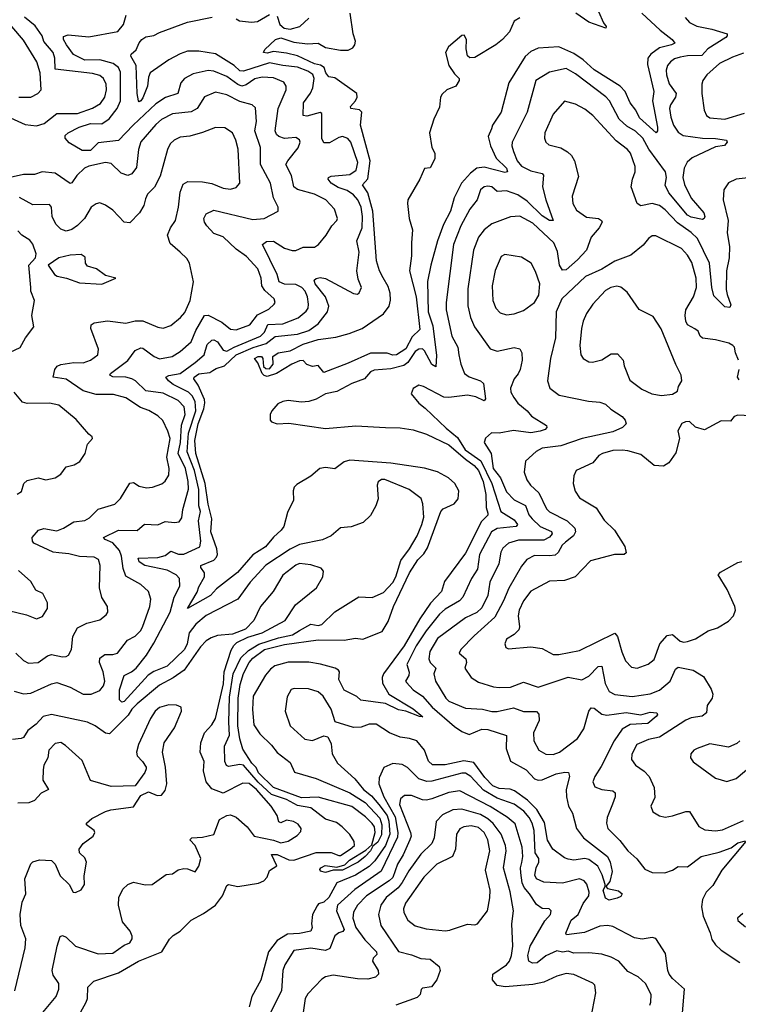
# Model space of a CAD drawing. Extents: x 1954678 to 2060275, y 904822 to 1016299.
# Tile 312 of 467: x 1997085 to 2000937, y 984753 to 990031. Entities that reach past the tile are written whole.
import ezdxf

# ---------------------------------------------------------------- set-up
doc = ezdxf.new("R2010")
doc.units = 0

msp = doc.modelspace()

# ---------------------------------------------------------------- linework, layer by layer
at = {"layer": '0CON20XD'}
for points in [[(1996975, 989532), (1997115, 989468.8), (1997175, 989462.5), (1997216.7, 989475), (1997285, 989527.8), (1997395, 989528.7), (1997475, 989556.1), (1997518.3, 989581.7), (1997542, 989615), (1997550, 989655), (1997548.1, 989685), (1997535.2, 989715.2), (1997515, 989732), (1997475, 989741.9), (1997274.8, 989764.8), (1997274, 989825), (1997263.8, 989855), (1997215, 989913.1), (1997205.2, 989945), (1997168.4, 989998.4), (1997110.3, 990045)], [(1997080, 989615), (1997144.5, 989615.5), (1997182, 989635), (1997200.8, 989655), (1997195.4, 989745), (1997178, 989805), (1997105, 989920), (1996990.8, 990055)], [(1997372.7, 984637.3), (1997441.8, 984765), (1997449.2, 984785), (1997450, 984845), (1997483.2, 984876.8), (1997615, 984921.4), (1997722.5, 984985), (1997846.9, 985035), (1997887.8, 985102.2), (1997907.2, 985122.8), (1997945, 985145.6), (1998004.2, 985205), (1998070.4, 985239.6), (1998134.7, 985285), (1998171.6, 985335), (1998195, 985390.8), (1998205, 985395.6), (1998255, 985384.5), (1998365, 985402.4), (1998392.9, 985415), (1998410.9, 985435), (1998425, 985471.2), (1998463.3, 985495), (1998434.6, 985555.4), (1998464.6, 985555.4), (1998528.4, 985528.4), (1998555, 985525.5), (1998675, 985566.2), (1998755, 985567.3), (1998795, 985550), (1998805, 985551.1), (1998856.8, 985585), (1998880, 985605), (1998878.6, 985625), (1998855, 985663.8), (1998814.2, 985705), (1998783, 985727), (1998725, 985744.8), (1998645.5, 985805.5), (1998575, 985819.7), (1998515, 985850.9), (1998435, 985877.1), (1998363.9, 985943.9), (1998285, 986034.8), (1998265, 986038.4), (1998205, 986027.1), (1998193.6, 986033.6), (1998185.2, 986055), (1998183.1, 986136.9), (1998210.5, 986195), (1998205.8, 986265), (1998210.2, 986399.8), (1998230.1, 986525), (1998270.3, 986609.7), (1998311.2, 986648.8), (1998367.2, 986682.8), (1998471.8, 986718.2), (1998546.7, 986733.3), (1998585, 986756.5), (1998645, 986791.6), (1998685, 986784.3), (1998705, 986788.2), (1998773.5, 986856.5), (1998903.3, 986936.7), (1998975, 986933.1), (1999035, 986960), (1999085, 987013.9), (1999100.9, 987045), (1999127.8, 987132.2), (1999175, 987195.4), (1999215, 987264.4), (1999241.2, 987325), (1999250.5, 987365), (1999246.2, 987436.2), (1999236.9, 987465), (1999173.1, 987513.1), (1999043.2, 987566.8), (1999025, 987566.9), (1999005.7, 987554.3), (1999001.4, 987535), (1999007.4, 987462.6), (1998994.5, 987425.5), (1998965, 987373.8), (1998926.2, 987335), (1998862.5, 987312.5), (1998805, 987307.1), (1998754.4, 987265), (1998708, 987242), (1998585, 987217.6), (1998535, 987192), (1998405, 987106.8), (1998321.1, 987015), (1998254.5, 986925), (1998085, 986837.3), (1998028.8, 986791.2), (1997993.7, 986745), (1997982.1, 986685), (1997968.7, 986655), (1997875, 986565.7), (1997803.6, 986536.4), (1997773.2, 986516.8), (1997645, 986375.5), (1997632.8, 986372.8), (1997619.5, 986385), (1997620.4, 986439.6), (1997644.6, 986515), (1997685, 986534.4), (1997709, 986555), (1997765, 986624.7), (1997805, 986689.3), (1997891.6, 986855), (1997912.3, 986935), (1997942.8, 986995), (1997940.9, 987035), (1997924.6, 987055), (1997875, 987080.8), (1997755.6, 987105), (1997725, 987124), (1997720, 987145), (1997825, 987148.6), (1997865, 987159.4), (1997895, 987181.3), (1997935.9, 987165.9), (1997965, 987166.4), (1998050.8, 987205), (1998057, 987235), (1998043.3, 987345), (1998054.8, 987395), (1998045.8, 987425.8), (1998045, 987512.5), (1998021.9, 987615), (1997982.1, 987715), (1997990.4, 987815), (1998028.5, 987935), (1998026.4, 987985), (1998010.4, 988015), (1997990.2, 988035), (1997908.4, 988075), (1997882.6, 988095), (1997869.1, 988115), (1997885, 988124.2), (1997945, 988134.8), (1998025, 988192.4), (1998073.1, 988235), (1998089.5, 988290.5), (1998115, 988313.1), (1998125, 988314.6), (1998145, 988304.6), (1998175, 988258.9), (1998195, 988253.8), (1998233.9, 988276.1), (1998375.3, 988334.7), (1998396.9, 988355), (1998415, 988397.7), (1998495, 988399.6), (1998577.9, 988432.1), (1998621, 988469), (1998631.8, 988485), (1998633.8, 988505), (1998627.7, 988545), (1998615.9, 988575), (1998597.6, 988595), (1998565, 988611.3), (1998505, 988613.8), (1998475.4, 988625), (1998465.2, 988665), (1998387.1, 988825), (1998408.8, 988841.2), (1998445, 988843.2), (1998505, 988805.9), (1998545, 988792.9), (1998565.7, 988794.3), (1998605, 988811.2), (1998665, 988811.5), (1998686.5, 988825), (1998728.2, 988875), (1998759.1, 988925), (1998785.9, 988954.1), (1998787.9, 988965), (1998772.1, 989015), (1998725.5, 989065), (1998665, 989094.7), (1998575, 989120.7), (1998553.8, 989135), (1998542.5, 989195), (1998512.3, 989255), (1998521.8, 989275), (1998577, 989343), (1998589.1, 989375), (1998585, 989387.1), (1998565, 989398.8), (1998525, 989396.3), (1998505, 989394.7), (1998474.4, 989405), (1998462.3, 989415), (1998454.7, 989435), (1998470.6, 989555), (1998513.1, 989655), (1998513.6, 989675), (1998501.1, 989695), (1998445, 989719.8), (1998385, 989723), (1998345, 989713.4), (1998299.2, 989680.8), (1998275, 989675.2), (1998255, 989683.4), (1998196.3, 989726.3), (1998125, 989754.7), (1998095, 989758.4), (1998015, 989740), (1997967.8, 989715), (1997948.1, 989691.9), (1997932.2, 989635), (1997866.3, 989613.7), (1997815, 989578.8), (1997693, 989465), (1997615, 989382.7), (1997505, 989370.7), (1997465, 989329.3), (1997419.7, 989329.7), (1997351, 989371), (1997329.1, 989395), (1997329.4, 989410.6), (1997344.3, 989425), (1997404.9, 989455.1), (1997465, 989474.8), (1997525, 989472), (1997565, 989499.4), (1997608, 989555), (1997625.6, 989595), (1997625, 989748.8), (1997614.7, 989775), (1997586.2, 989796.2), (1997515, 989815.8), (1997433.5, 989813.5), (1997374.4, 989844.4), (1997335.3, 989895), (1997319.6, 989925), (1997320.2, 989939.8), (1997345, 989950), (1997455, 989939), (1997611.9, 989968.1), (1997641.2, 990005), (1997655.2, 990055)], [(1998107.8, 986945), (1997984.3, 986875), (1998037.2, 986962.8), (1998045, 986990.5), (1998075.3, 987045), (1998075.4, 987065), (1998055.7, 987095), (1998055.7, 987105), (1998125.6, 987134.4), (1998140.6, 987149.4), (1998145.2, 987164.8), (1998141, 987195), (1998108.9, 987285), (1998115.2, 987355), (1998094.6, 987434.6), (1998079.4, 987545), (1998030.1, 987705), (1998024.3, 987775.7), (1998041.3, 987865), (1998072, 987945), (1998077.5, 987977.5), (1998075.3, 987995.3), (1998042.5, 988072.5), (1998017.8, 988105), (1998020, 988115), (1998045, 988133), (1998105, 988140.3), (1998120.3, 988149.7), (1998138.1, 988161.9), (1998183.5, 988175), (1998245, 988233.8), (1998336.6, 988273.4), (1998405.4, 988294.6), (1998455, 988332.8), (1998575, 988344.5), (1998635.1, 988364.9), (1998685, 988400.5), (1998734.8, 988465.2), (1998742.4, 988495), (1998724.3, 988545), (1998668.2, 988615), (1998664.4, 988635), (1998675, 988642.9), (1998695, 988648.2), (1998725, 988642.9), (1998875, 988563.2), (1998895, 988560), (1998905, 988565.8), (1998918, 988595), (1998900, 988640), (1998892.9, 988685), (1998905.3, 988785), (1998893.1, 988845), (1998920, 988915), (1998923.2, 988975), (1998915.1, 989025.1), (1998898, 989065), (1998875, 989091.4), (1998841.1, 989115), (1998791.5, 989131.5), (1998754.7, 989155), (1998739.3, 989175), (1998740.5, 989185), (1998755, 989191.8), (1998855, 989200), (1998888.7, 989225), (1998896.9, 989265), (1998859.6, 989375), (1998844, 989394), (1998815, 989404.4), (1998795, 989400), (1998745, 989370), (1998715, 989370), (1998704.7, 989394.7), (1998705, 989527.5), (1998695, 989534), (1998625, 989513.1), (1998605, 989516.7), (1998606.6, 989585), (1998643.7, 989636.3), (1998656.6, 989665), (1998664.3, 989715), (1998657.2, 989737.2), (1998630.4, 989755), (1998575, 989776.7), (1998495, 989784.6), (1998425, 989799.9), (1998285.1, 989754.9), (1998265, 989756.5), (1998234.8, 989785), (1998135, 989848), (1998045, 989862.7), (1997985, 989861.8), (1997945, 989848.4), (1997884.5, 989815), (1997784.5, 989745), (1997775, 989723.3), (1997770, 989675), (1997745, 989611.9), (1997735, 989595.7), (1997725, 989590), (1997721.9, 989595), (1997714.7, 989635), (1997709.7, 989785), (1997680.8, 989835), (1997682, 989845), (1997710.2, 989869.8), (1997725, 989907.1), (1997740, 989925), (1997761.7, 989938.3), (1997805, 989945.7), (1997835, 989962.8), (1997985, 990018.1), (1998116.4, 990043.6)], [(2000420, 990065), (2000517.3, 989975), (2000582.5, 989925), (2000597.5, 989905), (2000578.8, 989895), (2000515, 989880), (2000467.8, 989845), (2000451.9, 989825), (2000450.9, 989790.9), (2000484, 989645), (2000476.3, 989595), (2000503.6, 989455), (2000504.5, 989435), (2000496.5, 989423.5), (2000407.7, 989505), (2000386.9, 989545), (2000356.7, 989585), (2000330, 989645), (2000304.3, 989674.3), (2000165, 989761.2), (2000105, 989816.1), (2000055, 989850.2), (1999975, 989884.3), (1999865, 989878.8), (1999825, 989860.4), (1999795, 989832.7), (1999707.1, 989692.9), (1999665.4, 989535), (1999619.6, 989465), (1999613.6, 989445), (1999596.7, 989405), (1999608.8, 989355), (1999639, 989289), (1999695.3, 989235), (1999700, 989215), (1999685, 989212.1), (1999575, 989239.5), (1999535, 989235.4), (1999501.7, 989208.3), (1999453.3, 989155), (1999413.5, 989075), (1999393.4, 989005), (1999356.8, 988933.2), (1999324.5, 988845.5), (1999288.2, 988715), (1999271.8, 988628.2), (1999273.7, 988465), (1999300.1, 988390.1), (1999318.6, 988231.4), (1999315, 988170), (1999295, 988181.8), (1999279.6, 988209.6), (1999255, 988256.1), (1999245, 988265.9), (1999225, 988265.2), (1999205, 988252.7), (1999166, 988194), (1999145, 988177.6), (1999075, 988159.3), (1998985, 988152.5), (1998965, 988143.1), (1998933.6, 988106.4), (1998865, 988079.8), (1998785, 988037.8), (1998725, 988026.1), (1998675, 987997.1), (1998635, 987984.8), (1998595, 987981), (1998525, 987989.3), (1998496.4, 987983.6), (1998468.2, 987971.8), (1998436.9, 987935), (1998426.9, 987915), (1998426.9, 987885), (1998435, 987874.6), (1998465, 987864.3), (1998527.4, 987867.4), (1998725, 987839.4), (1998886.5, 987853.5), (1999045, 987844), (1999125, 987842.2), (1999195, 987832.5), (1999265, 987809.4), (1999385, 987751.1), (1999474.4, 987674.4), (1999521.7, 987641.7), (1999545.1, 987615), (1999570, 987555), (1999582.9, 987485), (1999585.8, 987415.8), (1999594.7, 987385), (1999593.8, 987375), (1999559.6, 987340.4), (1999475, 987171.2), (1999361.4, 987018.6), (1999345.3, 986965), (1999287.1, 986902.9), (1999230.5, 986819.5), (1999145.8, 986675), (1999035.5, 986525), (1999027.5, 986505), (1999030.5, 986475), (1999064.5, 986415), (1999195, 986336.5), (1999246.1, 986293.9), (1999227.5, 986295), (1999155.3, 986325.3), (1999115, 986331.1), (1999045, 986364.8), (1998913.1, 986383.1), (1998892.5, 986402.5), (1998825, 986437.7), (1998796.6, 986493.4), (1998800, 986535), (1998793.8, 986545), (1998776.7, 986555), (1998697, 986577), (1998635, 986587.2), (1998525, 986587.6), (1998452.8, 986567.2), (1998430, 986550), (1998402.9, 986517.1), (1998335.9, 986405), (1998332.5, 986332.5), (1998340.6, 986250.6), (1998372.1, 986202.1), (1998435, 986142), (1998465, 986103.3), (1998535, 986050), (1998558.3, 985998.3), (1998675, 985962.9), (1998855, 985886.1), (1998937.5, 985835), (1999015, 985751.2), (1999027, 985715), (1999025, 985661.9), (1999005, 985621.5), (1998978.3, 985601.7), (1998965, 985575.6), (1998936.7, 985545), (1998899.2, 985515), (1998815, 985472.8), (1998765, 985472.8), (1998725, 985460.5), (1998697.5, 985467.5), (1998693.8, 985475), (1998698.8, 985485), (1998722.8, 985497.2), (1998785, 985488.6), (1998828.6, 985501.4), (1998853.4, 985525), (1998940.4, 985579.6), (1998972.3, 985607.7), (1998990.8, 985675), (1998986.4, 985705), (1998975, 985722.5), (1998938.7, 985758.7), (1998865, 985813.6), (1998685, 985862.7), (1998595, 985860.2), (1998445, 985914.9), (1998365, 985993.7), (1998352.2, 986022.2), (1998329.2, 986045), (1998281.5, 986121.5), (1998265, 986176), (1998254.8, 986245), (1998255.5, 986395), (1998267.6, 986467.6), (1998285, 986526.2), (1998314.8, 986585), (1998335, 986608.5), (1998397.6, 986655), (1998505, 986682), (1998685, 986706.5), (1998825.2, 986704.8), (1998885.5, 986715.5), (1998925, 986710.6), (1999028.6, 986751.4), (1999059.8, 986805), (1999089.5, 986885), (1999174.6, 987065.4), (1999218.7, 987135), (1999251.5, 987168.5), (1999270.6, 987199.4), (1999342.3, 987395), (1999355, 987408.9), (1999414, 987436), (1999435, 987462.9), (1999438.4, 987505), (1999416.6, 987545), (1999383.8, 987575), (1999325, 987607.5), (1999255, 987626.8), (1999075, 987653.7), (1998855, 987669.8), (1998825, 987660.8), (1998775, 987623.8), (1998725, 987631.1), (1998694.2, 987625), (1998645, 987584.4), (1998570.3, 987539.7), (1998556, 987525), (1998550.8, 987505), (1998552, 987455), (1998520, 987390), (1998501.2, 987315), (1998485.8, 987295), (1998445, 987256.9), (1998402.7, 987205), (1998335, 987161.8), (1998252.8, 987067.2), (1998139.2, 986980.7), (1998107.8, 986945)], [(1998245, 990035.6), (1998263.8, 990025), (1998327, 990017), (1998359.9, 990020.1), (1998425, 990058.2)], [(1999765, 990040), (1999735, 990023.3), (1999710, 989965), (1999673.3, 989925), (1999637.5, 989895), (1999525, 989827.5), (1999497, 989827), (1999485, 989837.5), (1999478.8, 989875), (1999480, 989925), (1999468.3, 989948.3), (1999455, 989946.7), (1999383.8, 989885), (1999368, 989855), (1999385.8, 989785.8), (1999415, 989740), (1999440, 989715), (1999440, 989705), (1999422.5, 989675), (1999375, 989654.4), (1999349.1, 989630.9), (1999340.9, 989615), (1999335, 989562.5), (1999305, 989496.7), (1999282, 989425), (1999294.4, 989345), (1999310, 989315), (1999310.8, 989285), (1999285, 989236.7), (1999255, 989232.5), (1999229.2, 989175), (1999165.8, 989065), (1999163.1, 989045), (1999173.6, 988965), (1999191.2, 988905), (1999184.6, 988835.4), (1999186, 988765), (1999175.3, 988685), (1999209.6, 988545), (1999229.7, 988370.3), (1999189.1, 988330.9), (1999155, 988265.8), (1999105, 988234.8), (1999085, 988233.4), (1999055, 988242.4), (1998965, 988242.9), (1998845, 988190), (1998715, 988140), (1998685, 988177.5), (1998655, 988172.5), (1998625, 988182.5), (1998605, 988203.3), (1998585, 988202.5), (1998544, 988185), (1998461.8, 988135), (1998411.1, 988118.9), (1998395, 988123.5), (1998384.8, 988134.8), (1998361.5, 988191.5), (1998343.3, 988215), (1998364, 988225), (1998381.2, 988225), (1998388.9, 988215), (1998392, 988172), (1998405, 988160.9), (1998425, 988159.4), (1998444, 988185), (1998442, 988225), (1998470, 988245), (1998535, 988256.5), (1998605, 988291.1), (1998685, 988316.2), (1998780.3, 988329.7), (1998851.7, 988348.3), (1998920, 988375), (1999035, 988453.3), (1999065.3, 988494.7), (1999073.1, 988526.9), (1999071.6, 988565), (1999060.3, 988600.3), (1999032.5, 988647.5), (1999012.9, 988685), (1998998.1, 988738.1), (1998977.3, 989005), (1998951.8, 989101.8), (1998922.9, 989145), (1998951.9, 989178.1), (1998963.1, 989275), (1998911.5, 989465), (1998919.3, 989535), (1998906.8, 989546.8), (1998860.8, 989555), (1998858.5, 989565), (1998885.9, 989595), (1998894.1, 989615), (1998892.7, 989635), (1998775, 989718.4), (1998742.2, 989725), (1998726.8, 989745), (1998716.5, 989775), (1998697.3, 989787.3), (1998665, 989794.7), (1998575, 989836.7), (1998515, 989851.2), (1998445, 989861), (1998410.9, 989850.9), (1998392.2, 989855), (1998399.1, 989870.9), (1998456.9, 989925), (1998485, 989932.5), (1998555, 989910.6), (1998627.9, 989902.1), (1998685.5, 989905.5), (1998725, 989882.3), (1998805, 989868.1), (1998845, 989867.8), (1998870.6, 989879.4), (1998882.3, 989895), (1998884.7, 989915), (1998872.1, 989955), (1998857.1, 990065)], [(1998465, 990048.8), (1998479.1, 990005), (1998502.5, 989985), (1998535, 989980.7), (1998586.4, 989993.6), (1998635, 990038.1)], [(2000188, 990075), (2000214.2, 990014.2), (2000229.2, 989995), (2000227.5, 989985), (2000135, 990016.7), (2000066.7, 990065)], [(2000652.8, 990042.8), (2000674.4, 990015), (2000715, 989995.9), (2000795, 989980.2), (2000878, 989955), (2000878, 989945), (2000869.2, 989935), (2000773.6, 989875), (2000741.1, 989838.9), (2000665, 989836.7), (2000625, 989829)], [(2000625, 989829), (2000595, 989820), (2000573.8, 989805), (2000557.5, 989785), (2000550.4, 989759.6), (2000551.4, 989735), (2000566.5, 989686.5), (2000603.9, 989635), (2000599.7, 989615), (2000573.8, 989575), (2000568, 989555), (2000575, 989508.8), (2000590, 989465), (2000615, 989427.9), (2000640.7, 989410.7), (2000745.2, 989394.8), (2000814.7, 989394.7), (2000873.3, 989385), (2000876.5, 989375), (2000863.2, 989356.8), (2000815, 989349.3), (2000689.2, 989290.8), (2000662.3, 989267.7), (2000646.3, 989235), (2000639.5, 989185), (2000647.9, 989147.9), (2000683.8, 989073.8), (2000752.9, 988995), (2000758.1, 988975), (2000753.3, 988965), (2000745, 988960), (2000685, 988972.2), (2000665, 988982.8), (2000565, 989102.5), (2000544.2, 989144.2), (2000551.3, 989185), (2000545.8, 989215.8), (2000457.2, 989337.2), (2000425.2, 989395), (2000385, 989432.9), (2000340.1, 989460.1), (2000297.6, 989497.6), (2000246.7, 989595), (2000227, 989617), (2000065, 989740.3), (2000015, 989769.6), (1999925, 989748.8), (1999852.1, 989705), (1999805.6, 989534.4), (1999724.7, 989375), (1999722.7, 989355), (1999731.6, 989325), (1999752.1, 989275), (1999775, 989246), (1999825, 989220.3), (1999886, 989206), (1999893.3, 989196.7), (1999887.7, 989135), (1999904.8, 989064.8), (1999945, 988953.8), (1999925, 988954.6), (1999885, 988979.3), (1999805, 989057.3), (1999755, 989091.6), (1999695, 989113.8), (1999645, 989109.1), (1999615, 989134.6), (1999595, 989138.5), (1999575, 989134.5), (1999555, 989118.6), (1999536.5, 989065), (1999498.4, 989015), (1999450.2, 988925), (1999410.8, 988825), (1999370.6, 988515), (1999371.5, 988475), (1999400.6, 988335), (1999432.7, 988275), (1999439.7, 988235), (1999449.1, 988185), (1999468.9, 988135), (1999495, 988115.9), (1999555.8, 988095.8), (1999570.8, 988080.8), (1999582.3, 987997.7), (1999575, 987988), (1999530.1, 988010.1), (1999485, 988017.5), (1999385.3, 988005.3), (1999358.1, 988008.1), (1999250, 988065), (1999225, 988072), (1999195, 988053.8), (1999184, 988025), (1999224, 987975), (1999259.2, 987949.2), (1999370.8, 987840.8), (1999431, 987791), (1999472.2, 987725), (1999556.2, 987666.2), (1999615.4, 987545), (1999664.8, 987395), (1999735, 987349.4), (1999753.1, 987325), (1999746, 987314), (1999645, 987302.9), (1999613.8, 987286.2), (1999549.4, 987165), (1999538.9, 987085), (1999506.3, 987035), (1999459.6, 986935), (1999441.8, 986915), (1999365, 986871.2), (1999335, 986844), (1999263.8, 986755), (1999210.3, 986675), (1999160.8, 986575), (1999173.6, 986533.6), (1999170.9, 986515), (1999153.6, 986485), (1999158.1, 986478.1), (1999195, 986438.9), (1999244.2, 986404.2), (1999296.3, 986345), (1999415, 986241.4), (1999454.8, 986214.8), (1999495, 986199.8), (1999561.4, 986228.6), (1999595, 986226.6), (1999694.4, 986194.4), (1999693, 986125), (1999716.2, 986056.2), (1999799.5, 986009.5), (1999845, 985962.3), (1999865, 985955.3), (1999885, 985956.6), (1999961.3, 985988.7), (2000007.5, 985997.5), (2000026.7, 985995), (2000031.9, 985975), (2000014.1, 985905), (2000015.8, 985865), (2000025.9, 985815.9), (2000048.5, 985778.5), (2000070.4, 985695), (2000106.3, 985646.3), (2000236.4, 985545), (2000250.7, 985515), (2000260, 985465), (2000248.9, 985411.1), (2000227.5, 985385), (2000235, 985374.3), (2000295, 985361.8), (2000313.5, 985345), (2000308.1, 985331.9), (2000287, 985323), (2000245, 985311.9), (2000225, 985321.4), (2000212.2, 985365), (2000224, 985385), (2000223.1, 985395), (2000207.1, 985447.1), (2000183.1, 985493.1), (2000135, 985530), (2000114.6, 985534.6), (2000055, 985525.6), (2000025, 985530.5), (2000005, 985537.5), (1999942.5, 985585), (1999913.6, 985633.6), (1999898.3, 985728.3), (1999856.5, 985796.5), (1999806.7, 985846.7), (1999737.7, 985897.7), (1999714.1, 985905.9), (1999655, 985910.8), (1999621.2, 985925), (1999578.1, 985968.1), (1999518.7, 986048.7), (1999465, 986058.1), (1999365, 986037), (1999297.2, 986037.2), (1999275.8, 986055.8), (1999255.7, 986115.7), (1999213.1, 986165), (1999175, 986178.6), (1999125.2, 986185.2), (1999068, 986208), (1998995, 986255.6), (1998957.5, 986255), (1998915, 986238.9), (1998875, 986237.5), (1998776.4, 986266.4), (1998755.3, 986335.3), (1998712.5, 986405), (1998685, 986427.3), (1998633.4, 986443.4), (1998556.8, 986446.8), (1998539.5, 986440.5), (1998519.3, 986400.7), (1998507.3, 986325), (1998535.6, 986245), (1998614, 986175), (1998655, 986166.9), (1998715, 986191.5), (1998737.5, 986187.5), (1998755, 986150), (1998760, 986095), (1998788.2, 986045), (1998882.3, 985962.3), (1998927.6, 985905), (1998970.4, 985870.4), (1999010, 985825), (1999054.1, 985765), (1999064.3, 985735), (1999069.2, 985665), (1999045.9, 985605), (1998988.3, 985521.7), (1998957.6, 985492.4), (1998885, 985445.9), (1998784.3, 985405), (1998741.4, 985325), (1998715, 985300), (1998687.5, 985292.5), (1998678.8, 985281.2), (1998655.5, 985234.5), (1998648.6, 985185), (1998652.9, 985165), (1998645, 985146), (1998585, 985133.2), (1998521.1, 985128.9), (1998465, 985096), (1998418.7, 985035), (1998377.6, 984882.4), (1998330.1, 984795), (1998315, 984740)], [(2000965, 989851.6), (2000905, 989829.1), (2000835.5, 989795), (2000768.2, 989735), (2000746.9, 989705), (2000741.1, 989685), (2000741.8, 989635), (2000754.4, 989545), (2000766.4, 989516.4), (2000784.6, 989504.6), (2000865, 989498.1), (2000969.8, 989530.2)], [(1997055, 986432), (1997105, 986417.9), (1997145, 986420.9), (1997255, 986470.6), (1997285, 986477.6), (1997355, 986453.5), (1997425, 986414.7), (1997468.8, 986415), (1997515.5, 986435), (1997535, 986460), (1997541.4, 986485), (1997532.6, 986535), (1997512.7, 986585), (1997515, 986609.2), (1997541.7, 986628.3), (1997585, 986628.2), (1997608.6, 986635), (1997662.2, 986705), (1997705, 986725.6), (1997733.3, 986755), (1997742.9, 986775), (1997783.1, 986885), (1997788.2, 986925), (1997775.4, 986965.4), (1997735, 987003.3), (1997655, 987047.5), (1997639, 987089), (1997631.1, 987155), (1997620.8, 987185), (1997585, 987226.9), (1997542.5, 987245), (1997534.4, 987255), (1997615, 987294.7), (1997715, 987292.5), (1997755, 987327.1), (1997825, 987323.8), (1997865, 987340.4), (1997915, 987335.6), (1997940.3, 987339.7), (1997955, 987360), (1997959.2, 987405), (1997989.6, 987515), (1997988.5, 987555), (1997973.7, 987625), (1997934.9, 987705), (1997948, 987765), (1997953.3, 987856.7), (1997971.9, 987915), (1997967.1, 987955), (1997935, 987990.2), (1997855, 988029.5), (1997761, 988041), (1997706.6, 988095), (1997686.4, 988106.4), (1997655, 988114.8), (1997585, 988117.3), (1997567.5, 988125), (1997571.4, 988135), (1997665.2, 988204.8), (1997705, 988256.7), (1997735, 988272), (1997745, 988270.8), (1997805.2, 988225.2), (1997835, 988212.2), (1997902, 988225), (1997945, 988252.9), (1998005, 988304.6), (1998029.2, 988365), (1998075, 988444.6), (1998095, 988447.1), (1998169.4, 988409.4), (1998215, 988371.8), (1998245, 988368.2), (1998318.6, 988395), (1998360.7, 988449.3), (1998421.4, 988478.6), (1998448.6, 988505), (1998454.3, 988515.7), (1998449.4, 988535), (1998399.8, 988579.8), (1998383.4, 988603.4), (1998378.8, 988645), (1998361.3, 988695), (1998301, 988761), (1998245, 988801.5), (1998175, 988867.1), (1998125.3, 988885.3), (1998088.5, 988925), (1998075.6, 988945), (1998072.2, 988965), (1998085, 988990), (1998125, 989008.9), (1998335, 988959.7), (1998395, 988965.6), (1998470, 989005), (1998470, 989025), (1998445.9, 989075.9), (1998429.7, 989155), (1998376.6, 989255), (1998376, 989345), (1998344.8, 989435), (1998354.2, 989485), (1998348.5, 989558.5), (1998331.2, 989575), (1998265, 989591.8), (1998195, 989627.5), (1998135, 989641.3), (1998075, 989617.8), (1998037.3, 989555), (1998005, 989536.3), (1997905, 989526.9), (1997845.5, 989495), (1997815, 989469.3), (1997734.3, 989375.7), (1997721.8, 989335), (1997711.1, 989238.9), (1997685.6, 989205), (1997665, 989195.6), (1997628.6, 989208.6), (1997575, 989260), (1997545, 989266), (1997455, 989245.6), (1997432.3, 989235), (1997392.2, 989195), (1997365, 989156.5), (1997355, 989153.2), (1997275, 989208.6), (1997205, 989215.2), (1997165, 989200.6), (1997105, 989200.7), (1996995, 989176.5)], [(2001055, 989190.7), (2000924.5, 989175.5), (2000885, 989155.8), (2000858.8, 989118.8), (2000855.5, 989065), (2000881.6, 988955), (2000877.7, 988887.7), (2000889, 988815), (2000888.7, 988755), (2000873, 988685), (2000872.6, 988585), (2000876.9, 988556.9), (2000897.6, 988502.4), (2000891.7, 988488.3), (2000865, 988491.1), (2000805, 988550), (2000794.5, 988594.5), (2000782, 988725), (2000717.4, 988857.4), (2000685, 988890.2), (2000611, 988941), (2000545, 989011.6), (2000515, 989034.1), (2000475, 989045.3), (2000415, 989032.5), (2000395.3, 989045.3), (2000362.5, 989135), (2000369.1, 989175), (2000384.4, 989215), (2000384.5, 989244.5), (2000358.2, 989315), (2000343.1, 989335), (2000281.9, 989381.9), (2000157.3, 989517.3), (2000115, 989550.4), (2000065, 989578.5), (2000005, 989594.4), (1999944.6, 989525), (1999900.4, 989425), (1999897.5, 989395), (1999905.7, 989375), (1999920.6, 989360.6), (1999985, 989344.5), (2000022.2, 989322.2), (2000042.6, 989302.6), (2000058.9, 989275), (2000080.6, 989189.4), (2000045.5, 989085), (2000050, 989045), (2000070, 989010), (2000122.6, 988972.6), (2000186.7, 988965), (2000204, 988955), (2000207.1, 988945), (2000191.5, 988915), (2000148.8, 988865), (2000122.9, 988795), (2000075, 988743.2), (2000015, 988689.6), (1999995, 988688.5), (1999978, 988715), (1999968.6, 988788.6), (1999947.8, 988835), (1999835, 988939.7), (1999765, 988976.8), (1999715, 988973.3), (1999615, 988936.9), (1999575.3, 988904.7), (1999543.9, 988865), (1999517.5, 988795), (1999487.9, 988587.9), (1999487.1, 988497.1), (1999501.3, 988435), (1999522.5, 988385), (1999606.2, 988266.2), (1999645, 988254.7), (1999735, 988273.6), (1999766.4, 988266.4), (1999776.7, 988245), (1999778.4, 988205), (1999768.1, 988155), (1999757.3, 988132.7)], [(1997587.7, 988022.3), (1997495, 988022.6), (1997425, 988041.6), (1997335, 988103.2), (1997265, 988114), (1997274.4, 988155), (1997286.9, 988173.1), (1997305, 988182.3), (1997375, 988193.1), (1997425, 988192), (1997464.2, 988205.8), (1997504.4, 988235), (1997508.1, 988265), (1997466.9, 988375), (1997469.2, 988395), (1997483.9, 988406.1), (1997555, 988416.6), (1997655, 988403.2), (1997705, 988416.4), (1997745, 988417.2), (1997825, 988381.8), (1997855, 988377.1), (1997895, 988391.1), (1997946.4, 988433.6), (1997969.6, 988460.4), (1997998.8, 988525), (1998016.7, 988625), (1997995.8, 988725), (1997980.3, 988750.3), (1997945, 988783.8), (1997890.9, 988830.9), (1997877.5, 988875), (1997892.9, 988915), (1997920, 988955), (1997935.8, 989025), (1997944.7, 989105.3), (1997961.8, 989148.2), (1997986.6, 989163.4), (1998065, 989161.5), (1998115, 989152.5), (1998175, 989128.5), (1998215, 989122.7), (1998245, 989131.1), (1998264.3, 989155), (1998256, 989336), (1998243.5, 989385), (1998225, 989424.2), (1998185, 989451.1), (1998135, 989453.5), (1998064.7, 989425.3), (1997996.4, 989406.4), (1997945, 989400.8), (1997912.9, 989385), (1997892.2, 989365), (1997877.5, 989335), (1997838.7, 989191.3), (1997807.6, 989132.4), (1997769.4, 989095), (1997758.9, 989071.1), (1997750.4, 989035), (1997727.3, 988995), (1997675, 988942), (1997645, 988945.8), (1997585, 989010.6), (1997545, 989037.1), (1997515, 989048.6), (1997495, 989044.2), (1997469.2, 989025), (1997432.5, 988965), (1997395, 988927.5), (1997365, 988906.2), (1997335, 988897.5), (1997305, 988907.1), (1997279.1, 988935), (1997259.5, 988975), (1997256, 989026), (1997245, 989039.4), (1997155, 989038.2), (1997085, 989076.8)], [(1997035, 988249.4), (1997086.9, 988273.1), (1997116.2, 988325), (1997161.2, 988385), (1997151.1, 988445), (1997165.5, 988525), (1997144.3, 988575), (1997144.2, 988595), (1997134.2, 988714.2), (1997170, 988755), (1997174.2, 988775), (1997155, 988826.7), (1997139.4, 988849.4), (1997096, 988875), (1997075, 988899.2)], [(2000938.5, 988205), (2000921.1, 988245), (2000915.8, 988275), (2000907.5, 988285), (2000886.7, 988296.7), (2000815, 988315.3), (2000745, 988324.5), (2000733.1, 988335), (2000721.8, 988361.8), (2000703.9, 988373.9), (2000664.6, 988395), (2000655.3, 988415), (2000651.7, 988445), (2000655.3, 988475), (2000696.8, 988545), (2000712.3, 988595), (2000711.1, 988645), (2000688.4, 988728.4), (2000665, 988768.5), (2000633.1, 988805), (2000495, 988871.4), (2000475, 988871.4), (2000455, 988857.5), (2000427.4, 988822.6), (2000360.9, 988769.1), (2000275, 988735.7), (2000205, 988694.2), (2000118.5, 988655), (1999991.4, 988535), (1999961.4, 988465), (1999957.1, 988325), (1999930, 988215), (1999913.3, 988095), (1999925.8, 988055), (1999977.3, 988017.3), (2000133.6, 987986.4), (2000195, 987980.9), (2000225, 987969.5), (2000253.5, 987943.5), (2000314.6, 987904.6), (2000330.8, 987885), (2000336.2, 987865), (2000316.2, 987845), (2000265, 987821.2), (2000100.8, 987785), (1999985, 987746.2), (1999885.9, 987734.1), (1999853.1, 987716.9), (1999797.1, 987665), (1999788.5, 987605), (1999803.5, 987565), (1999823.5, 987535), (1999867.2, 987495), (1999909, 987409), (1999925, 987393.5), (2000020, 987345), (2000060.4, 987305), (2000063.8, 987285), (2000053.8, 987265), (2000010.2, 987229.8), (1999992.3, 987215), (1999971.2, 987175), (1999955, 987161), (1999925, 987156.3), (1999845, 987159.4), (1999803.2, 987136.8), (1999775, 987101.1), (1999706.7, 986983.3), (1999678.6, 986915), (1999632.5, 986827.5), (1999521, 986729), (1999449.4, 986655), (1999441.1, 986635), (1999476.6, 986605), (1999480.9, 986585), (1999471.9, 986555), (1999505, 986504.2), (1999545, 986480), (1999625, 986455.4), (1999655, 986450.8), (1999715, 986453.6), (1999785, 986480), (1999865, 986453.2), (2000025, 986506.4), (2000098.3, 986491.7), (2000135, 986511.3), (2000185, 986564.4), (2000205, 986566.5), (2000223.4, 986473.4), (2000245, 986430), (2000275, 986413.2), (2000367.4, 986402.6), (2000465, 986416.7), (2000515, 986437.3), (2000572, 986485), (2000600.6, 986549.4), (2000615, 986560.4), (2000695, 986543.3), (2000749.4, 986509.4), (2000791.9, 986441.9), (2000800.5, 986415), (2000796.2, 986393.8), (2000769.4, 986355), (2000765.7, 986315), (2000742.4, 986297.6), (2000685, 986287.9), (2000655, 986275.5), (2000515, 986185.9), (2000455, 986173.2), (2000393.5, 986146.5), (2000365.4, 986094.6), (2000364.4, 986065), (2000385.4, 986035.4), (2000432.6, 986002.6), (2000459.5, 985975), (2000485.5, 985915.5), (2000488.9, 985861.1), (2000468, 985815), (2000478.8, 985785), (2000515, 985763.1), (2000545, 985756.9), (2000585, 985762.9), (2000656.1, 985786.1), (2000675, 985786), (2000725, 985706), (2000757.6, 985687.6), (2000815, 985683.6), (2000852.2, 985687.8), (2000965, 985738.2)], [(1997525, 988613.8), (1997600, 988645), (1997545, 988660), (1997497.5, 988695), (1997449.5, 988709.5), (1997438.8, 988725), (1997437, 988757), (1997415, 988772), (1997355, 988768.6), (1997295, 988754.3), (1997237.5, 988715), (1997272.5, 988665), (1997286.6, 988656.6), (1997335.5, 988645.5), (1997405, 988619.4), (1997525, 988613.8)], [(1999695, 988448.5), (1999735, 988454.4), (1999785, 988471.9), (1999844.5, 988515.5), (1999867.1, 988555), (1999872.7, 988615), (1999850.5, 988680.5), (1999827.5, 988725), (1999775, 988757.1), (1999685, 988772.9), (1999665, 988761.2), (1999634.1, 988685.9), (1999616.8, 988605), (1999621.2, 988525), (1999637.7, 988485), (1999659.6, 988459.6), (1999695, 988448.5)], [(2000525, 988016), (2000585, 988023.8), (2000611.2, 988038.8), (2000616, 988065), (2000633.3, 988095), (2000631.2, 988125), (2000602.1, 988182.1), (2000524.2, 988374.2), (2000480, 988440), (2000405, 988478), (2000340.9, 988570.9), (2000307.5, 988597.5), (2000285, 988602.2), (2000254, 988595), (2000225, 988578.9), (2000156.4, 988505), (2000123.9, 988455), (2000106.1, 988415), (2000096.7, 988375), (2000087.9, 988285), (2000092.2, 988235), (2000105, 988214.2), (2000135, 988197.5), (2000155, 988194.2), (2000205, 988206.7), (2000255, 988240), (2000289.3, 988239.3), (2000320, 988205), (2000324.6, 988175), (2000355, 988098), (2000419.8, 988049.8), (2000472.5, 988025), (2000525, 988016)], [(2000940.7, 988100.7), (2000932.5, 988115), (2000940.6, 988155)], [(1999757.3, 988132.7), (1999735.4, 988105), (1999716, 988055), (1999718.2, 988035), (1999733.1, 988005), (1999755, 987975.3), (1999804.4, 987934.4), (1999829.1, 987905), (1999908, 987855), (1999910.8, 987845), (1999900.8, 987835), (1999874, 987825), (1999825, 987817.1), (1999731.1, 987828.9), (1999654.6, 987814.6), (1999614, 987816), (1999582.6, 987787.4), (1999574.3, 987765), (1999611.9, 987705), (1999623.8, 987625), (1999662.3, 987575), (1999695, 987500), (1999735, 987456.8), (1999797.1, 987427.1), (1999815, 987376.5), (1999831.6, 987355), (1999875, 987313.4), (1999935, 987287.3), (1999938.8, 987275), (1999925, 987257.6), (1999895, 987241.3), (1999758.7, 987241.3), (1999705.6, 987224.4), (1999675, 987197.5), (1999663.2, 987176.8), (1999652.9, 987115), (1999605.3, 987015), (1999593.8, 986945), (1999561.8, 986878.2), (1999535, 986852.7), (1999474.5, 986825.5), (1999325, 986713.3), (1999284.1, 986645), (1999277.8, 986605), (1999285.3, 986585), (1999315.8, 986555), (1999305.3, 986525), (1999314.6, 986485), (1999368.4, 986395), (1999385, 986378.7), (1999475, 986340.3), (1999565, 986335.9), (1999615, 986322.5), (1999645, 986322.9), (1999732.7, 986342.7), (1999785, 986321.8), (1999855, 986322.9), (1999868.4, 986308.4), (1999869.3, 986275), (1999838.5, 986208.5), (1999840.5, 986165), (1999867.8, 986115), (1999905, 986094), (1999945, 986092.9), (1999978.9, 986105), (2000075, 986178.1), (2000109.5, 986229.5), (2000136.2, 986325), (2000147.9, 986342.1), (2000165, 986341.2), (2000205, 986309.1), (2000232.7, 986302.7), (2000335, 986317.6), (2000415, 986304.7), (2000465, 986319.8), (2000500.8, 986315), (2000503.1, 986305), (2000496.9, 986295), (2000452.2, 986257.8), (2000357.7, 986252.3), (2000315, 986227.4), (2000271.7, 986165), (2000201.3, 986028.7), (2000167.3, 985975), (2000157.8, 985945), (2000168.2, 985918.2), (2000205.4, 985905.4), (2000265, 985897.5), (2000277.1, 985887.1), (2000276.5, 985865), (2000263.3, 985826.7), (2000234.5, 985755), (2000230, 985725), (2000237.1, 985695), (2000301.3, 985631.3), (2000345, 985576), (2000393.1, 985533.1), (2000435, 985478), (2000475, 985459.4), (2000542.4, 985457.6), (2000585, 985472.5), (2000615, 985492.5), (2000665, 985490.4), (2000737.1, 985545), (2000835, 985568.1), (2000897.8, 985592.2), (2000935, 985618.6), (2000975, 985630)], [(1997072.1, 987487.9), (1997095, 987501.2), (1997108.1, 987545), (1997125, 987561.1), (1997185, 987574.5), (1997225, 987564.4), (1997275, 987574.3), (1997305.5, 987594.5), (1997335, 987633.3), (1997377.5, 987645), (1997407.3, 987662.7), (1997436, 987705), (1997448.8, 987755), (1997476.2, 987785), (1997473.3, 987795), (1997455, 987808.8), (1997387.2, 987887.2), (1997295, 987964.5), (1997245, 987975.9), (1997125, 987972.7), (1997100.7, 987980.7), (1997055, 988034.6)], [(1997065, 986635.5), (1997105, 986595.6), (1997132.5, 986582.5), (1997183.8, 986585), (1997235, 986621.2), (1997255, 986627.5), (1997315, 986615.6), (1997335, 986617.1), (1997346.2, 986623.8), (1997362.9, 986655), (1997370.8, 986725), (1997395, 986770.6), (1997445, 986796.4), (1997515, 986813.1), (1997549.4, 986840.6), (1997556.9, 986855), (1997556.7, 986885), (1997525, 986934), (1997513.6, 986985), (1997516.4, 987105), (1997507.3, 987137.3), (1997485, 987150), (1997405, 987153.6), (1997347.9, 987167.9), (1997295, 987173.3), (1997265, 987175.9), (1997161.4, 987225), (1997153.1, 987235), (1997152, 987255), (1997185.4, 987294.6), (1997215, 987303.6), (1997285, 987290.9), (1997320, 987305), (1997375, 987340), (1997435, 987345.5), (1997460.2, 987359.8), (1997505, 987407.8), (1997596, 987434), (1997625, 987464.3), (1997675, 987545.6), (1997695, 987549.5), (1997725, 987531.1), (1997765, 987521.5), (1997797.5, 987525), (1997847.7, 987542.3), (1997865, 987557.1), (1997885, 987588.8), (1997885.9, 987625), (1997874.2, 987685), (1997891.1, 987785), (1997880, 987825), (1997852.5, 987882.5), (1997825, 987907.8), (1997776.6, 987936.6), (1997732.4, 987952.4), (1997655, 988003.8), (1997587.7, 988022.3)], [(2001105, 987902), (2000935, 987910.8), (2000915, 987903.8), (2000895, 987878), (2000845, 987880.9), (2000755, 987831.8), (2000706.8, 987846.8), (2000675, 987876.7), (2000653.9, 987876.1), (2000635, 987866.7), (2000613.6, 987826.4), (2000621.1, 987785), (2000601.7, 987708.3), (2000564.4, 987655.6), (2000535, 987638.1), (2000485, 987640.4), (2000415, 987699.5), (2000345, 987720), (2000315, 987722.5), (2000265, 987720.8), (2000208.8, 987705), (2000190, 987695), (2000158, 987655), (2000068, 987615), (2000055.8, 987585), (2000052.5, 987545), (2000063, 987503), (2000085, 987467.5), (2000175.8, 987415), (2000218.3, 987348.3), (2000272.9, 987295), (2000327.9, 987207.9), (2000335, 987173.3), (2000325.4, 987164.6), (2000273.7, 987163.7), (2000145, 987129.5), (2000062, 987045), (2000005, 987025.6), (1999925, 987020.9), (1999825, 986966.8), (1999785, 986916.5), (1999762.8, 986865), (1999757.5, 986835), (1999764.4, 986775.6), (1999759.8, 986760.2), (1999735, 986735.7), (1999695, 986710), (1999686, 986685), (1999691.2, 986665), (1999705, 986659.2), (1999825, 986670), (1999885, 986659.5), (1999945, 986628.5), (1999975, 986628.2), (2000085, 986648.9), (2000275, 986743.1), (2000290, 986725), (2000312.1, 986642.1), (2000331.8, 986595), (2000365, 986560.9), (2000395, 986555.4), (2000453, 986577), (2000485, 986601.4), (2000516.7, 986685), (2000555, 986730.7), (2000585, 986734.6), (2000625, 986700), (2000645, 986694.4), (2000665, 986697.8), (2000708, 986712), (2000775, 986755.6), (2000825, 986771.4), (2000885, 986806.9), (2000911.1, 986835), (2000921.1, 986865), (2000918.5, 986885), (2000877.2, 986977.2)], [(1997200.9, 984699.1), (1997281.4, 984795), (1997295.6, 984835), (1997295.5, 984865), (1997265, 984910), (1997259.6, 984935), (1997285.5, 985065.5), (1997302.7, 985117.3), (1997315, 985122.9), (1997335, 985112.5), (1997385, 985064.8), (1997505, 985024.1), (1997585, 985028.1), (1997645, 985070.4), (1997675, 985083.5), (1997688.9, 985105), (1997688.9, 985118.9), (1997676.5, 985145), (1997636.7, 985195), (1997615.4, 985284.6), (1997617.5, 985325), (1997638.9, 985371.1), (1997665, 985396), (1997695, 985408.1), (1997757.1, 985392.9), (1997795, 985395.6), (1997870.5, 985449.5), (1997905, 985453.3), (1997935, 985473.8), (1997965, 985481.2), (1997985, 985480), (1998025, 985462.5), (1998045.9, 985494.1), (1998055.6, 985535), (1998025.6, 985605), (1997997.5, 985635), (1998007.5, 985645), (1998065, 985648.6), (1998125, 985663.5), (1998155.6, 985744.4), (1998195, 985766), (1998215, 985769.2), (1998245.6, 985755.6), (1998305, 985704.2), (1998342.5, 985655), (1998445, 985632.9), (1998485, 985618.2), (1998525, 985628.1), (1998571.7, 985658.3), (1998591.2, 985678.8), (1998594.2, 985695), (1998578.6, 985718.6), (1998552.6, 985732.6), (1998515, 985741.1), (1998485, 985725.8), (1998475, 985732), (1998465.6, 985765), (1998432.5, 985815), (1998355, 985905.2), (1998315, 985936.1), (1998281.2, 985938.8), (1998175, 985885.8), (1998115, 985908.1), (1998084.5, 985945), (1998070, 986005), (1998074.4, 986055), (1998051.9, 986105), (1998056.2, 986155), (1998075, 986208.6), (1998115, 986251.1), (1998134.8, 986285.2), (1998178.2, 986471.8), (1998180.6, 986535), (1998218.5, 986651.5), (1998232.8, 986677.2), (1998248.4, 986691.6), (1998308.1, 986721.9), (1998385, 986743.8), (1998508.8, 986811.2), (1998563.3, 986895), (1998676.9, 986985), (1998709.2, 987045), (1998714, 987075), (1998701.2, 987091.2), (1998645, 987108.2), (1998585, 987115.3), (1998565, 987107.8), (1998495, 987053.5), (1998444.1, 986965.9), (1998376.2, 986885), (1998340.2, 986809.8), (1998296.2, 986763.8), (1998225, 986736.7), (1998145, 986730), (1998111.9, 986718.1), (1998085, 986701.8), (1998055, 986670), (1997966.1, 986545), (1997907.5, 986502.5), (1997835, 986464.2), (1997715, 986363), (1997687, 986335), (1997667.3, 986302.7), (1997566.2, 986203.8), (1997545, 986206.5), (1997490, 986245), (1997449.2, 986265), (1997255, 986306.5), (1997210.4, 986295), (1997172.9, 986255), (1997129.2, 986220.8), (1997105, 986184), (1997092.7, 986177.3), (1997047.5, 986172.5)], [(2000877.2, 986977.2), (2000828, 987055), (2000841.4, 987068.6), (2000935, 987121.4), (2000955.8, 987125.8)], [(1997025, 986864), (1997121.2, 986841.2), (1997175, 986820), (1997208.3, 986831.7), (1997234, 986875), (1997233.8, 986905), (1997208.8, 986955), (1997172.2, 986972.2), (1997145, 987020), (1997078.3, 987078.3)], [(1997059.2, 984825), (1997114, 985056), (1997117.8, 985105), (1997092.1, 985175), (1997087.7, 985235), (1997098.8, 985301.2), (1997118.1, 985345), (1997112.9, 985425), (1997144.4, 985505.6), (1997155, 985516), (1997191.7, 985528.3), (1997255, 985524), (1997275, 985503.8), (1997302.4, 985442.4), (1997350, 985395), (1997372.5, 985355), (1997385, 985353.3), (1997415, 985367.5), (1997433.3, 985395), (1997431.7, 985441.7), (1997442.5, 985515), (1997435, 985538.8), (1997405.6, 985565.6), (1997404.2, 985584.2), (1997424.7, 985615.3), (1997478.8, 985655), (1997488, 985675), (1997483.8, 985685), (1997442.5, 985715), (1997443.3, 985725), (1997471.3, 985748.7), (1997545, 985785.8), (1997574.3, 985795.7), (1997695, 985811.2), (1997735, 985873.3), (1997775, 985892.5), (1997821.7, 985871.7), (1997845, 985874.3), (1997865, 985900), (1997874.3, 985935.7), (1997867.5, 986025), (1997850, 986105), (1997860, 986155), (1997915.6, 986235), (1997951.8, 986325), (1997950.8, 986345), (1997925, 986356.9), (1997885, 986357.8), (1997835, 986343.6), (1997811.2, 986325), (1997785.6, 986285), (1997722.2, 986145), (1997710.8, 986105), (1997714.2, 986085), (1997743.8, 986055), (1997763.3, 986025), (1997763.3, 986015), (1997756.7, 985995), (1997705, 985923.8), (1997575, 985920), (1997465, 985953.3), (1997420.5, 986060.5), (1997330.3, 986140.3), (1997305, 986155.7), (1997275, 986150.8), (1997240.8, 986115), (1997235.4, 986074.6), (1997215.4, 986034.6), (1997210.5, 986010.5), (1997210, 985955), (1997240, 985905), (1997200, 985885), (1997164.2, 985845.8), (1997134, 985834), (1997075, 985831.2)], [(2000945.4, 986164.6), (2000929.1, 986150.9), (2000885, 986131.8), (2000785, 986149.1), (2000716.2, 986125), (2000698.8, 986115), (2000682, 986095), (2000680.8, 986075), (2000695, 986052.5), (2000815, 985965.7), (2000875, 985947.5), (2000925, 985964), (2001025, 986047.5)], [(2000637.3, 984707.3), (2000648.2, 984835), (2000585, 984890.9), (2000566.3, 984915), (2000558.4, 984935), (2000546.3, 985025), (2000495, 985106), (2000475, 985111.5), (2000421.7, 985101.7), (2000380.1, 985110.1), (2000265, 985170.5), (2000235, 985175.3), (2000195, 985172.8), (2000111.9, 985138.1), (2000016.5, 985126.5), (2000011.8, 985135), (2000041.1, 985205), (2000078.7, 985235), (2000105, 985293.1), (2000136, 985335), (2000137.6, 985355), (2000125, 985396.9), (2000110, 985415), (2000085, 985425.3), (1999995, 985401.8), (1999895, 985407.6), (1999855.5, 985425), (1999845.8, 985445.7), (1999853.9, 985485), (1999868.3, 985515), (1999868.3, 985535), (1999847.2, 985565), (1999842.6, 985685), (1999832, 985725), (1999816.2, 985755), (1999788.1, 985788.1), (1999735, 985825.6), (1999645, 985858.9), (1999571.3, 985901.3), (1999503.7, 985975), (1999475, 985992.6), (1999455, 985992.9), (1999295, 985948.6), (1999267.1, 985947.1), (1999225, 985961.8), (1999163.2, 986023.2), (1999135, 986039.2), (1999085, 986044.5), (1999037.1, 986022.9), (1999012.2, 985967.8), (1999010.5, 985935), (1999036.8, 985865), (1999097.7, 985757.7), (1999111.5, 985675), (1999109.8, 985649.8), (1999023.2, 985466.8), (1998881.2, 985368.8), (1998787.8, 985285), (1998783.5, 985255), (1998824.6, 985155), (1998816.4, 985143.6), (1998795, 985136.4), (1998775, 985120), (1998747.6, 985052.4), (1998725, 985041.6), (1998645.3, 985054.7), (1998555, 985040.8), (1998506.8, 984965), (1998495.9, 984934.1), (1998488.3, 984825), (1998421.5, 984695)], [(1999776.3, 985513.7), (1999781.3, 985545), (1999777.7, 985595), (1999740.9, 985720.9), (1999697.1, 985757.1), (1999607.1, 985812.9), (1999445, 985897), (1999385, 985888.3), (1999295, 985853.8), (1999265, 985848.2), (1999245, 985850), (1999185, 985872.7), (1999147.1, 985872.9), (1999126.1, 985853.9), (1999121.1, 985825), (1999180.5, 985675), (1999183.2, 985655), (1999176.8, 985635), (1999140, 985555), (1999109.5, 985505), (1999085, 985433.7), (1999065.3, 985414.7), (1998943.3, 985335), (1998895.8, 985285), (1998875, 985246.9), (1998871.6, 985215), (1998887.4, 985165), (1998935, 985099.3), (1998998.5, 985035), (1998998.9, 985021.1), (1998979.1, 985000.9), (1998975.6, 984985), (1999006.7, 984935), (1999008.1, 984915), (1998991.5, 984898.5), (1998951.9, 984888.1), (1998895, 984890.3), (1998765, 984910), (1998725, 984900), (1998705, 984887.5), (1998629.8, 984810.2), (1998615.5, 984785), (1998600.8, 984685)], [(2000146.2, 984675), (2000174, 984815), (2000167.5, 984855), (2000156.4, 984866.4), (2000055, 984912.9), (2000015, 984918.6), (1999965, 984904.5), (1999895, 984871.2), (1999835, 984859.3), (1999687.5, 984847.5), (1999644.5, 984854.5), (1999620, 984885), (1999621.2, 984915), (1999695, 984965.5), (1999710.3, 984985), (1999721.1, 985015), (1999728.4, 985065), (1999722.7, 985185), (1999732.2, 985255), (1999714, 985356), (1999679, 985485), (1999693.4, 985575), (1999689.5, 985605), (1999666.2, 985665), (1999622.8, 985722.8), (1999595, 985747.9), (1999555, 985771), (1999455, 985798.3), (1999406, 985795), (1999351.2, 985768.8), (1999317.6, 985732.4), (1999305.9, 985645), (1999294.8, 985615.2), (1999235, 985558.5), (1999170.6, 985469.4), (1999135, 985405.3), (1999113, 985377), (1999049.2, 985325), (1999020.9, 985285), (1999008.5, 985235), (1999021.2, 985175), (1999115, 985035.5), (1999185, 985018.8), (1999235, 984999.6), (1999285, 984994.4), (1999333.8, 984955), (1999338.6, 984935), (1999320.6, 984885), (1999292.8, 984847.2), (1999245, 984840), (1999237.1, 984832.9), (1999232.2, 984805), (1999215, 984790), (1999102.1, 984747.9)], [(1999365, 985146.2), (1999390.9, 985150.9), (1999395, 985152.3), (1999485, 985182.2), (1999525, 985179.2), (1999538.8, 985185), (1999593.3, 985255), (1999605.8, 985324.2), (1999606.5, 985365), (1999582.3, 985472.3), (1999605.6, 985575), (1999594.5, 985634.5), (1999574.2, 985675), (1999545, 985701.1), (1999505, 985710), (1999465, 985704.1), (1999445, 985694.6), (1999426.1, 985665), (1999420.7, 985585), (1999405, 985545.6), (1999320.5, 985505), (1999252, 985435), (1999153.9, 985295), (1999141.8, 985265), (1999144.7, 985245), (1999166.2, 985205), (1999205, 985173.1), (1999263, 985157), (1999365, 985146.2)], [(2000977.1, 985625), (2000848.5, 985471.5), (2000799.6, 985390.4), (2000765, 985354.4), (2000745.5, 985315), (2000739.1, 985275), (2000748.2, 985225), (2000786, 985136), (2000795, 985100.8), (2000815, 985071.5), (2000845, 985043.8), (2000945, 984976.9)], [(2000461.9, 984748.1), (2000468.8, 984765), (2000470.5, 984805), (2000438.6, 984865), (2000400.6, 984900.6), (2000345, 984929.4), (2000295.7, 984985), (2000255, 985006.7), (2000205, 985021.2), (2000135, 985028.9), (2000055, 985028.1), (2000025, 985037.4), (1999995, 985032.6), (1999965, 985039.5), (1999905, 985012.7), (1999858, 984975), (1999833.8, 984973.8), (1999814.7, 984984.7), (1999808.6, 985015), (1999820.6, 985065), (1999899.4, 985200.6), (1999930, 985235), (1999933.9, 985253.9), (1999922.5, 985265), (1999885, 985267.1), (1999855, 985287.7), (1999818.2, 985345), (1999788.6, 985378.6), (1999778.6, 985405), (1999771.5, 985458.5), (1999769.6, 985485), (1999776.3, 985513.7)], [(2000960.8, 985239.2), (2000932.5, 985215), (2000935, 985203.3), (2000975, 985169.2)]]:
    msp.add_lwpolyline(points, dxfattribs=at)

doc.saveas('drawing.dxf')
